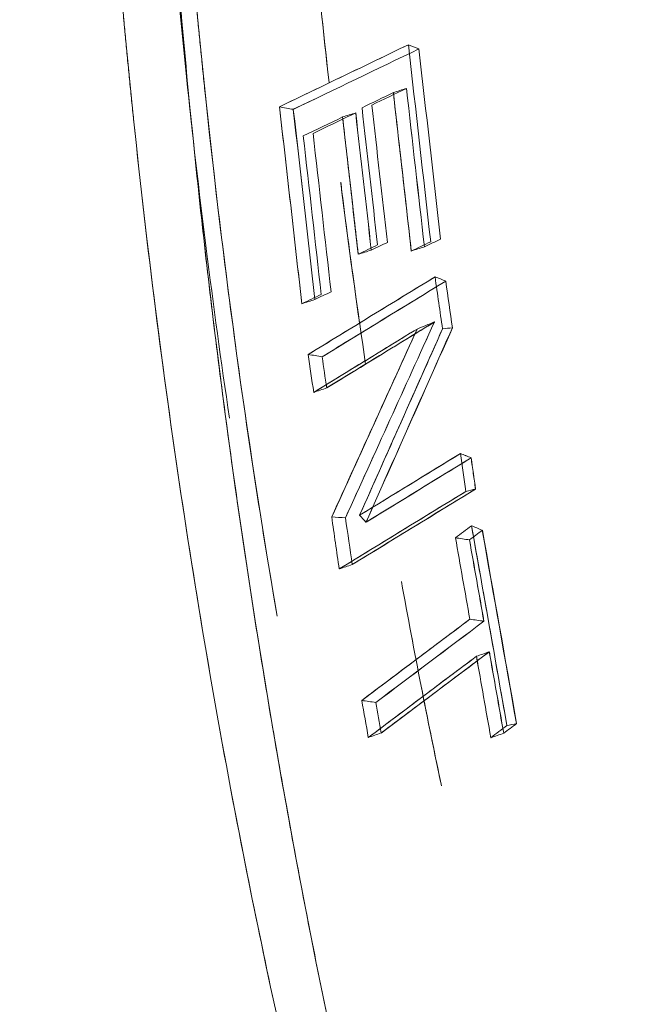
# Model space of a CAD drawing. Header units: millimetres. Extents: x -10 to 594, y 0 to 420.
# Tile 345 of 656: x 203.294 to 203.598, y 280.132 to 280.612. Entities that reach past the tile are written whole.
import ezdxf

# ---------------------------------------------------------------- set-up
doc = ezdxf.new("R2010")
doc.units = ezdxf.units.MM
doc.layers.add('1', color=7, linetype='Continuous', true_color=0xffffff)

msp = doc.modelspace()

# ---------------------------------------------------------------- linework, layer by layer
at = {"layer": '1', "color": 155, "linetype": 'Continuous', "lineweight": 18}
for points, knots in [([(203.4531, 283.65714), (203.36863, 283.65731), (203.20056, 283.62298), (202.87891, 283.42161), (202.5248, 282.9323), (202.23691, 282.05317), (202.13431, 281.01625), (202.23691, 279.97932), (202.5248, 279.10019), (202.87891, 278.61088), (203.20056, 278.40951), (203.36863, 278.37518), (203.4531, 278.37535)], [0, 0, 0, 0, 0.062502, 0.125002, 0.250001, 0.375001, 0.5, 0.624999, 0.749999, 0.874998, 0.937498, 1, 1, 1, 1]), ([(203.45309, 278.37538), (203.36863, 278.3752), (203.20057, 278.40953), (202.87892, 278.61091), (202.52481, 279.10021), (202.23693, 279.97933), (202.13433, 281.01625), (202.23693, 282.05316), (202.52481, 282.93228), (202.87892, 283.42159), (203.20057, 283.62296), (203.36863, 283.65729), (203.45309, 283.65711)], [0, 0, 0, 0, 0.062498, 0.124998, 0.249999, 0.374999, 0.5, 0.625001, 0.750001, 0.875002, 0.937502, 1, 1, 1, 1]), ([(203.56889, 278.40211), (203.48595, 278.40193), (203.32101, 278.43591), (203.00551, 278.63525), (202.65827, 279.11961), (202.37574, 279.98983), (202.27497, 281.01625), (202.37574, 282.04267), (202.65827, 282.91289), (203.00551, 283.39724), (203.32101, 283.59658), (203.48595, 283.63056), (203.56889, 283.63038)], [0, 0, 0, 0, 0.062503, 0.125003, 0.250002, 0.375001, 0.5, 0.624999, 0.749998, 0.874997, 0.937497, 1, 1, 1, 1]), ([(203.48933, 283.62522), (203.43327, 283.61791), (203.29574, 283.58054), (203.00553, 283.39718), (202.65829, 282.91284), (202.37578, 282.04264), (202.27501, 281.01625), (202.37578, 279.98985), (202.65829, 279.11965), (203.00553, 278.63531), (203.27172, 278.46713), (203.38357, 278.42965), (203.41425, 278.42178)], [0, 0, 0, 0, 0.045132, 0.111558, 0.24441, 0.377262, 0.510113, 0.642965, 0.775817, 0.908668, 0.975094, 1, 1, 1, 1]), ([(203.76163, 283.58571), (203.68121, 283.58588), (203.52139, 283.55248), (203.21596, 283.35655), (202.87999, 282.88048), (202.60633, 282.02513), (202.5086, 281.01625), (202.60633, 280.00736), (202.87999, 279.15202), (203.21596, 278.67594), (203.52139, 278.48001), (203.68121, 278.44661), (203.76163, 278.44678)], [0, 0, 0, 0, 0.062503, 0.125003, 0.250002, 0.375001, 0.5, 0.624999, 0.749998, 0.874997, 0.937497, 1, 1, 1, 1]), ([(203.76162, 278.44682), (203.68122, 278.44665), (203.5214, 278.48005), (203.21598, 278.67598), (202.88001, 279.15205), (202.60636, 280.00738), (202.50864, 281.01625), (202.60636, 282.02511), (202.88001, 282.88045), (203.21598, 283.35651), (203.5214, 283.55244), (203.68122, 283.58584), (203.76162, 283.58567)], [0, 0, 0, 0, 0.062497, 0.124997, 0.249998, 0.374999, 0.5, 0.625001, 0.750002, 0.875003, 0.937503, 1, 1, 1, 1]), ([(203.32894, 283.56116), (203.25205, 283.52801), (203.02041, 283.37952), (202.67821, 282.90175), (202.39765, 282.03664), (202.2976, 281.01625), (202.39765, 279.99585), (202.67821, 279.13074), (203.02041, 278.65297), (203.25205, 278.50448), (203.32894, 278.47133)], [0, 0, 0, 0, 0.069043, 0.212695, 0.356348, 0.5, 0.643652, 0.787305, 0.930957, 1, 1, 1, 1]), ([(203.32894, 278.47133), (203.25205, 278.50448), (203.02041, 278.65297), (202.67821, 279.13074), (202.39765, 279.99585), (202.2976, 281.01625), (202.39765, 282.03664), (202.67821, 282.90175), (203.02041, 283.37952), (203.25205, 283.52801), (203.32894, 283.56116)], [0, 0, 0, 0, 0.069043, 0.212695, 0.356348, 0.5, 0.643652, 0.787305, 0.930957, 1, 1, 1, 1]), ([(203.87674, 278.47357), (203.79781, 278.47341), (203.64099, 278.50646), (203.34149, 278.70034), (203.01215, 279.17146), (202.74375, 280.01789), (202.64785, 281.01625), (202.74375, 282.01461), (203.01215, 282.86104), (203.34149, 283.33215), (203.64099, 283.52603), (203.79781, 283.55909), (203.87674, 283.55892)], [0, 0, 0, 0, 0.0625, 0.125, 0.25, 0.375, 0.5, 0.625, 0.75, 0.875, 0.9375, 1, 1, 1, 1]), ([(203.87674, 283.55892), (203.79781, 283.55909), (203.64099, 283.52603), (203.34149, 283.33215), (203.01215, 282.86104), (202.74375, 282.01461), (202.64785, 281.01625), (202.74375, 280.01789), (203.01215, 279.17146), (203.34149, 278.70034), (203.64099, 278.50646), (203.79781, 278.47341), (203.87674, 278.47357)], [0, 0, 0, 0, 0.0625, 0.125, 0.25, 0.375, 0.5, 0.625, 0.75, 0.875, 0.9375, 1, 1, 1, 1]), ([(203.89065, 278.4889), (203.81225, 278.48873), (203.6565, 278.52159), (203.35905, 278.7143), (203.032, 279.18258), (202.76552, 280.0239), (202.67033, 281.01625), (202.76552, 282.00859), (203.032, 282.84992), (203.35905, 283.31819), (203.6565, 283.51091), (203.81225, 283.54376), (203.89065, 283.54359)], [0, 0, 0, 0, 0.0625, 0.125, 0.25, 0.375, 0.5, 0.625, 0.75, 0.875, 0.9375, 1, 1, 1, 1]), ([(203.89065, 283.54359), (203.81225, 283.54376), (203.6565, 283.51091), (203.35905, 283.31819), (203.032, 282.84992), (202.76552, 282.00859), (202.67033, 281.01625), (202.76552, 280.0239), (203.032, 279.18258), (203.35905, 278.7143), (203.6565, 278.52159), (203.81225, 278.48873), (203.89065, 278.4889)], [0, 0, 0, 0, 0.0625, 0.125, 0.25, 0.375, 0.5, 0.625, 0.75, 0.875, 0.9375, 1, 1, 1, 1]), ([(203.9277, 283.34978), (203.85515, 283.34994), (203.71099, 283.3196), (203.43567, 283.14166), (203.13328, 282.7093), (202.88785, 281.93249), (202.80052, 281.01625), (202.88785, 280.1), (203.13328, 279.32319), (203.43567, 278.89083), (203.71099, 278.71289), (203.85515, 278.68255), (203.9277, 278.68271)], [0, 0, 0, 0, 0.0625, 0.125, 0.25, 0.375, 0.5, 0.625, 0.75, 0.875, 0.9375, 1, 1, 1, 1]), ([(203.9277, 278.68271), (203.85515, 278.68255), (203.71099, 278.71289), (203.43567, 278.89083), (203.13328, 279.32319), (202.88785, 280.1), (202.80052, 281.01625), (202.88785, 281.93249), (203.13328, 282.7093), (203.43567, 283.14166), (203.71099, 283.3196), (203.85515, 283.34994), (203.9277, 283.34978)], [0, 0, 0, 0, 0.0625, 0.125, 0.25, 0.375, 0.5, 0.625, 0.75, 0.875, 0.9375, 1, 1, 1, 1]), ([(204.40352, 278.79375), (204.33394, 278.7936), (204.19588, 278.82249), (203.93276, 278.99196), (203.64432, 279.40375), (203.41025, 280.1436), (203.32698, 281.01625), (203.41025, 281.88889), (203.64432, 282.62874), (203.93276, 283.04053), (204.19588, 283.21), (204.33394, 283.23889), (204.40352, 283.23875)], [0, 0, 0, 0, 0.0625, 0.125, 0.25, 0.375, 0.5, 0.625, 0.75, 0.875, 0.9375, 1, 1, 1, 1]), ([(204.40352, 283.23875), (204.40271, 283.23875), (204.40107, 283.23875), (204.39862, 283.23873), (204.39617, 283.23871), (204.39372, 283.23867), (204.39127, 283.23862), (204.38882, 283.23856), (204.38637, 283.23849), (204.38392, 283.23841), (204.38148, 283.23831), (204.37903, 283.2382), (204.37658, 283.23808), (204.37414, 283.23795), (204.37169, 283.23781), (204.36925, 283.23765), (204.36681, 283.23748), (204.36437, 283.2373), (204.36193, 283.23711), (204.35949, 283.23691), (204.35705, 283.23669), (204.35461, 283.23646), (204.35217, 283.23622), (204.34973, 283.23597), (204.34729, 283.23571), (204.34486, 283.23543), (204.34242, 283.23515), (204.33999, 283.23485), (204.33755, 283.23453), (204.33512, 283.23421), (204.33269, 283.23388), (204.33026, 283.23353), (204.32782, 283.23317), (204.32539, 283.2328), (204.32296, 283.23242), (204.32053, 283.23202), (204.31811, 283.23161), (204.31568, 283.2312), (204.31325, 283.23076), (204.31082, 283.23032), (204.3084, 283.22987), (204.30597, 283.2294), (204.30355, 283.22892), (204.30113, 283.22843), (204.2987, 283.22793), (204.29628, 283.22741), (204.29386, 283.22689), (204.29144, 283.22635), (204.28902, 283.2258), (204.2866, 283.22524), (204.28418, 283.22466), (204.28176, 283.22408), (204.27934, 283.22348), (204.27692, 283.22287), (204.27451, 283.22225), (204.27209, 283.22161), (204.26968, 283.22097), (204.26726, 283.22031), (204.26485, 283.21964), (204.26243, 283.21896), (204.26002, 283.21827), (204.25761, 283.21756), (204.2552, 283.21684), (204.25279, 283.21611), (204.25038, 283.21537), (204.24797, 283.21462), (204.24556, 283.21385), (204.24315, 283.21308), (204.24074, 283.21229), (204.23834, 283.21149), (204.23593, 283.21067), (204.23352, 283.20985), (204.23112, 283.20901), (204.22871, 283.20816), (204.22631, 283.2073), (204.22391, 283.20643), (204.2215, 283.20555), (204.2191, 283.20465), (204.2167, 283.20374), (204.2143, 283.20282), (204.2119, 283.20189), (204.2095, 283.20094), (204.2071, 283.19999), (204.2047, 283.19902), (204.2023, 283.19804), (204.1999, 283.19705), (204.18479, 283.19072), (204.15713, 283.17787), (204.1173, 283.15582), (204.07802, 283.13051), (204.03929, 283.10193), (203.99797, 283.06746), (203.95432, 283.02621), (203.90866, 282.97716), (203.86414, 282.9233), (203.82084, 282.86476), (203.77892, 282.80184), (203.73854, 282.73473), (203.69979, 282.66355), (203.6627, 282.5884), (203.62734, 282.50947), (203.59381, 282.42691), (203.56215, 282.34083), (203.52913, 282.2415), (203.49572, 282.1281), (203.46318, 281.99979), (203.43707, 281.87842), (203.41636, 281.76547), (203.40009, 281.66198), (203.38623, 281.55674), (203.37481, 281.44998), (203.36586, 281.34218), (203.35944, 281.23381), (203.35559, 281.12513), (203.35431, 281.01625), (203.35559, 280.90737), (203.35944, 280.79869), (203.36586, 280.69032), (203.37481, 280.58252), (203.38623, 280.47576), (203.40009, 280.37052), (203.41635, 280.26703), (203.435, 280.16536), (203.45597, 280.06574), (203.47923, 279.96839), (203.50473, 279.87344), (203.53242, 279.78108), (203.56215, 279.69166), (203.5938, 279.60559), (203.62734, 279.52303), (203.66269, 279.44409), (203.69978, 279.36894), (203.73854, 279.29777), (203.77891, 279.23066), (203.82084, 279.16773), (203.86414, 279.1092), (203.90865, 279.05534), (203.95432, 279.00629), (204.00109, 278.96208), (204.04887, 278.92281), (204.09755, 278.8886), (204.14711, 278.8595), (204.18209, 278.84287), (204.20193, 278.8346), (204.20637, 278.83279), (204.2108, 278.83103), (204.21523, 278.8293), (204.21967, 278.82762), (204.22411, 278.82598), (204.22855, 278.82438), (204.233, 278.82282), (204.23744, 278.8213), (204.24189, 278.81982), (204.24634, 278.81838), (204.25079, 278.81698), (204.25525, 278.81563), (204.2597, 278.81431), (204.26416, 278.81304), (204.26862, 278.8118), (204.27309, 278.81061), (204.27755, 278.80946), (204.28202, 278.80834), (204.28649, 278.80727), (204.29096, 278.80624), (204.29543, 278.80525), (204.29991, 278.8043), (204.30439, 278.8034), (204.30887, 278.80253), (204.31335, 278.8017), (204.31784, 278.80092), (204.32233, 278.80017), (204.32682, 278.79947), (204.33131, 278.79881), (204.33581, 278.79818), (204.3403, 278.7976), (204.3448, 278.79706), (204.34931, 278.79656), (204.35381, 278.7961), (204.35832, 278.79568), (204.36283, 278.7953), (204.36734, 278.79497), (204.37185, 278.79467), (204.37637, 278.79442), (204.38089, 278.7942), (204.38541, 278.79403), (204.38994, 278.79389), (204.39446, 278.7938), (204.39899, 278.79375), (204.40201, 278.79375), (204.40352, 278.79375)], [0, 0, 0, 0, 0.000746, 0.001492, 0.002237, 0.002983, 0.003728, 0.004473, 0.005218, 0.005962, 0.006707, 0.007451, 0.008195, 0.008939, 0.009683, 0.010427, 0.01117, 0.011913, 0.012657, 0.0134, 0.014143, 0.014885, 0.015628, 0.016371, 0.017113, 0.017855, 0.018598, 0.01934, 0.020082, 0.020824, 0.021566, 0.022307, 0.023049, 0.023791, 0.024532, 0.025274, 0.026015, 0.026757, 0.027498, 0.028239, 0.02898, 0.029722, 0.030463, 0.031204, 0.031945, 0.032686, 0.033427, 0.034168, 0.034909, 0.03565, 0.036391, 0.037132, 0.037874, 0.038615, 0.039356, 0.040097, 0.040838, 0.041579, 0.04232, 0.043062, 0.043803, 0.044545, 0.045286, 0.046027, 0.046769, 0.047511, 0.048252, 0.048994, 0.049736, 0.050478, 0.05122, 0.051962, 0.052705, 0.053447, 0.054189, 0.054932, 0.055675, 0.056418, 0.057161, 0.057904, 0.058647, 0.05939, 0.060134, 0.060878, 0.061621, 0.062365, 0.06311, 0.075698, 0.088229, 0.100725, 0.113207, 0.125697, 0.14129, 0.156857, 0.172441, 0.188081, 0.20372, 0.219302, 0.234867, 0.250452, 0.266047, 0.281627, 0.297231, 0.312895, 0.333766, 0.354549, 0.375329, 0.390906, 0.406468, 0.422052, 0.437697, 0.453344, 0.468917, 0.484456, 0.499999, 0.515541, 0.531079, 0.546652, 0.5623, 0.577944, 0.593528, 0.60909, 0.624668, 0.640257, 0.655835, 0.67144, 0.687107, 0.70277, 0.718373, 0.733954, 0.74955, 0.765134, 0.780698, 0.796281, 0.811921, 0.82756, 0.843143, 0.858711, 0.874306, 0.889914, 0.905519, 0.921164, 0.93689, 0.938265, 0.93964, 0.941013, 0.942387, 0.94376, 0.945132, 0.946504, 0.947876, 0.949247, 0.950618, 0.951989, 0.953359, 0.954729, 0.956099, 0.957469, 0.958839, 0.960208, 0.961578, 0.962947, 0.964317, 0.965686, 0.967055, 0.968425, 0.969794, 0.971164, 0.972534, 0.973903, 0.975274, 0.976644, 0.978014, 0.979385, 0.980756, 0.982128, 0.9835, 0.984872, 0.986244, 0.987618, 0.988991, 0.990365, 0.99174, 0.993115, 0.994491, 0.995867, 0.997244, 0.998622, 1, 1, 1, 1]), ([(203.47991, 278.4802), (203.41768, 278.4859), (203.27586, 278.52158), (202.98571, 278.70414), (202.6472, 279.17448), (202.37226, 280.01952), (202.27438, 281.01625), (202.33963, 281.68073), (202.40177, 281.98769)], [0, 0, 0, 0, 0.079048, 0.181376, 0.386032, 0.590688, 0.795344, 1, 1, 1, 1]), ([(202.40177, 281.98769), (202.33963, 281.68073), (202.27438, 281.01625), (202.37226, 280.01952), (202.6472, 279.17448), (202.98571, 278.70414), (203.27587, 278.52158), (203.41768, 278.4859), (203.47991, 278.4802)], [0, 0, 0, 0, 0.204656, 0.409312, 0.613968, 0.818624, 0.920952, 1, 1, 1, 1]), ([(203.59266, 279.57693), (203.59213, 279.57815), (203.59106, 279.5806), (203.58947, 279.58427), (203.58788, 279.58796), (203.5863, 279.59165), (203.58472, 279.59535), (203.58314, 279.59905), (203.58157, 279.60277), (203.58, 279.60649), (203.57844, 279.61022), (203.57688, 279.61396), (203.57533, 279.6177), (203.57378, 279.62145), (203.57223, 279.62521), (203.57069, 279.62898), (203.56915, 279.63275), (203.56762, 279.63654), (203.56609, 279.64033), (203.56456, 279.64412), (203.56304, 279.64793), (203.56153, 279.65174), (203.56001, 279.65556), (203.55851, 279.65939), (203.557, 279.66323), (203.5555, 279.66707), (203.55401, 279.67092), (203.55252, 279.67478), (203.55103, 279.67865), (203.54955, 279.68252), (203.54807, 279.6864), (203.54659, 279.69029), (203.54512, 279.69419), (203.54366, 279.69809), (203.5422, 279.702), (203.54074, 279.70592), (203.53929, 279.70985), (203.53784, 279.71379), (203.53639, 279.71773), (203.53495, 279.72168), (203.53352, 279.72564), (203.53208, 279.7296), (203.53066, 279.73357), (203.52923, 279.73755), (203.52781, 279.74154), (203.5264, 279.74554), (203.52499, 279.74954), (203.52358, 279.75355), (203.52218, 279.75757), (203.52078, 279.7616), (203.51939, 279.76563), (203.518, 279.76967), (203.51661, 279.77372), (203.51523, 279.77778), (203.51385, 279.78184), (203.51248, 279.78591), (203.51111, 279.78999), (203.50975, 279.79408), (203.50839, 279.79817), (203.50703, 279.80228), (203.50568, 279.80639), (203.50433, 279.8105), (203.50299, 279.81463), (203.50165, 279.81876), (203.50032, 279.8229), (203.49899, 279.82705), (203.49766, 279.8312), (203.49634, 279.83537), (203.49502, 279.83954), (203.49371, 279.84372), (203.4924, 279.8479), (203.49109, 279.8521), (203.48979, 279.8563), (203.48849, 279.86051), (203.4872, 279.86472), (203.48591, 279.86895), (203.47866, 279.89285), (203.46583, 279.93689), (203.44829, 280.00211), (203.43186, 280.06854), (203.41654, 280.13616), (203.40117, 280.21063), (203.38612, 280.29215), (203.37183, 280.38089), (203.35942, 280.47093), (203.35204, 280.53479), (203.34824, 280.57153), (203.34731, 280.58075), (203.34639, 280.58998), (203.3455, 280.59921), (203.34462, 280.60845), (203.34377, 280.61769), (203.34293, 280.62693), (203.34212, 280.63617), (203.34132, 280.64542), (203.34055, 280.65467), (203.33979, 280.66392), (203.33905, 280.67318), (203.33834, 280.68244), (203.33764, 280.6917), (203.33697, 280.70097), (203.33631, 280.71024), (203.33567, 280.71951), (203.33506, 280.72879), (203.33446, 280.73807), (203.33388, 280.74735), (203.33333, 280.75664), (203.33279, 280.76593), (203.33227, 280.77522), (203.33178, 280.78452), (203.3313, 280.79382), (203.33084, 280.80312), (203.3304, 280.81243), (203.32999, 280.82174), (203.32959, 280.83105), (203.32921, 280.84036), (203.32885, 280.84968), (203.32851, 280.859), (203.3282, 280.86833), (203.3279, 280.87766), (203.32762, 280.88699), (203.32736, 280.89632), (203.32712, 280.90566), (203.3269, 280.915), (203.3267, 280.92435), (203.32659, 280.93058), (203.32653, 280.9337)], [0, 0, 0, 0, 0.003334, 0.006668, 0.010001, 0.013334, 0.016667, 0.019999, 0.023331, 0.026663, 0.029995, 0.033326, 0.036657, 0.039988, 0.043319, 0.04665, 0.04998, 0.05331, 0.056641, 0.059971, 0.063301, 0.066631, 0.069961, 0.073291, 0.076622, 0.079952, 0.083282, 0.086612, 0.089942, 0.093273, 0.096603, 0.099934, 0.103265, 0.106596, 0.109927, 0.113259, 0.116591, 0.119922, 0.123255, 0.126587, 0.12992, 0.133253, 0.136587, 0.139921, 0.143255, 0.146589, 0.149925, 0.15326, 0.156596, 0.159932, 0.163269, 0.166607, 0.169945, 0.173283, 0.176622, 0.179962, 0.183302, 0.186643, 0.189985, 0.193327, 0.19667, 0.200014, 0.203358, 0.206703, 0.210049, 0.213395, 0.216742, 0.220091, 0.22344, 0.226789, 0.23014, 0.233492, 0.236844, 0.240197, 0.243552, 0.246907, 0.250263, 0.300419, 0.350452, 0.400423, 0.450393, 0.500423, 0.562917, 0.625316, 0.687743, 0.75032, 0.756607, 0.76289, 0.769169, 0.775445, 0.781717, 0.787986, 0.794251, 0.800513, 0.806772, 0.813029, 0.819282, 0.825533, 0.831781, 0.838027, 0.844271, 0.850513, 0.856752, 0.86299, 0.869226, 0.87546, 0.881693, 0.887924, 0.894154, 0.900383, 0.906611, 0.912838, 0.919065, 0.925291, 0.931516, 0.937741, 0.943966, 0.95019, 0.956415, 0.96264, 0.968865, 0.975091, 0.981317, 0.987544, 0.993771, 1, 1, 1, 1]), ([(203.36196, 280.9337), (203.36199, 280.9321), (203.36205, 280.9289), (203.36215, 280.9241), (203.36225, 280.9193), (203.36236, 280.9145), (203.36248, 280.90971), (203.36259, 280.90491), (203.36272, 280.90012), (203.36285, 280.89533), (203.36299, 280.89053), (203.36313, 280.88574), (203.36327, 280.88095), (203.36343, 280.87616), (203.36358, 280.87138), (203.36375, 280.86659), (203.36391, 280.8618), (203.36409, 280.85702), (203.36427, 280.85223), (203.36445, 280.84745), (203.36464, 280.84267), (203.36484, 280.83788), (203.36504, 280.8331), (203.36524, 280.82832), (203.36546, 280.82354), (203.36567, 280.81876), (203.3659, 280.81399), (203.36612, 280.80921), (203.36636, 280.80444), (203.3666, 280.79966), (203.36684, 280.79489), (203.36709, 280.79012), (203.36734, 280.78534), (203.3676, 280.78057), (203.36787, 280.7758), (203.36814, 280.77103), (203.36842, 280.76627), (203.3687, 280.7615), (203.36899, 280.75673), (203.36928, 280.75197), (203.36958, 280.7472), (203.36988, 280.74244), (203.37019, 280.73768), (203.37051, 280.73292), (203.37083, 280.72815), (203.37115, 280.72339), (203.37148, 280.71864), (203.37182, 280.71388), (203.37216, 280.70912), (203.37251, 280.70437), (203.37286, 280.69961), (203.37322, 280.69486), (203.37358, 280.6901), (203.37395, 280.68535), (203.37432, 280.6806), (203.3747, 280.67585), (203.37509, 280.6711), (203.37548, 280.66635), (203.37587, 280.6616), (203.37628, 280.65686), (203.37668, 280.65211), (203.37709, 280.64736), (203.37751, 280.64262), (203.37793, 280.63788), (203.37836, 280.63314), (203.3788, 280.62839), (203.37923, 280.62365), (203.37968, 280.61891), (203.38013, 280.61418), (203.38058, 280.60944), (203.38104, 280.6047), (203.38151, 280.59997), (203.38198, 280.59523), (203.38246, 280.5905), (203.38294, 280.58576), (203.38343, 280.58103), (203.38621, 280.55433), (203.39171, 280.5059), (203.40084, 280.4363), (203.41002, 280.37488), (203.4163, 280.33679), (203.41893, 280.32146)], [0, 0, 0, 0, 0.007665, 0.01533, 0.022994, 0.030657, 0.038319, 0.045982, 0.053643, 0.061305, 0.068966, 0.076626, 0.084286, 0.091946, 0.099606, 0.107266, 0.114925, 0.122585, 0.130244, 0.137904, 0.145563, 0.153223, 0.160883, 0.168543, 0.176203, 0.183864, 0.191525, 0.199186, 0.206848, 0.21451, 0.222172, 0.229836, 0.237499, 0.245164, 0.252829, 0.260495, 0.268162, 0.275829, 0.283497, 0.291167, 0.298837, 0.306508, 0.31418, 0.321854, 0.329528, 0.337204, 0.344881, 0.352559, 0.360238, 0.367919, 0.375601, 0.383285, 0.39097, 0.398657, 0.406345, 0.414035, 0.421727, 0.42942, 0.437115, 0.444811, 0.45251, 0.460211, 0.467913, 0.475617, 0.483324, 0.491032, 0.498743, 0.506455, 0.51417, 0.521887, 0.529606, 0.537328, 0.545052, 0.552779, 0.560507, 0.568239, 0.575972, 0.691468, 0.806719, 0.921869, 1, 1, 1, 1]), ([(203.44338, 280.58913), (203.44136, 280.60756), (203.43533, 280.66683), (203.42982, 280.73686), (203.42678, 280.78849), (203.42622, 280.79875)], [0, 0, 0, 0, 0.266757, 0.854451, 1, 1, 1, 1]), ([(203.39574, 280.41798), (203.38764, 280.47276), (203.37635, 280.56251), (203.36802, 280.65362), (203.36527, 280.68852)], [0, 0, 0, 0, 0.618604, 1, 1, 1, 1]), ([(203.48287, 280.59988), (203.47241, 280.59484), (203.45149, 280.58478), (203.43057, 280.57471), (203.42011, 280.56967)], [0, 0, 0, 0, 0.500024, 1, 1, 1, 1]), ([(203.47556, 280.57658), (203.47699, 280.56399), (203.47991, 280.53825), (203.48282, 280.51251), (203.4843, 280.49936)], [0, 0, 0, 0, 0.489268, 1, 1, 1, 1]), ([(203.42011, 280.56967), (203.42193, 280.55368), (203.42557, 280.52169), (203.42919, 280.4897), (203.431, 280.4737)], [0, 0, 0, 0, 0.499994, 1, 1, 1, 1]), ([(203.45086, 280.56469), (203.45209, 280.55381), (203.45462, 280.5315), (203.45715, 280.5092), (203.45844, 280.49777)], [0, 0, 0, 0, 0.48762, 1, 1, 1, 1]), ([(203.46207, 280.44408), (203.45818, 280.47017), (203.45409, 280.49979), (203.45034, 280.52962), (203.44992, 280.533)], [0, 0, 0, 0, 0.886521, 1, 1, 1, 1]), ([(203.49586, 280.48679), (203.48557, 280.48048), (203.46498, 280.46787), (203.4444, 280.45526), (203.4341, 280.44895)], [0, 0, 0, 0, 0.500029, 1, 1, 1, 1]), ([(203.4409, 280.44784), (203.45091, 280.45397), (203.47096, 280.46625), (203.49101, 280.47854), (203.50105, 280.48469)], [0, 0, 0, 0, 0.499331, 1, 1, 1, 1]), ([(203.49555, 280.46479), (203.48666, 280.45934), (203.46917, 280.44863), (203.45168, 280.43792), (203.44309, 280.43265)], [0, 0, 0, 0, 0.508353, 1, 1, 1, 1]), ([(203.43677, 280.4305), (203.44565, 280.43594), (203.46243, 280.44623), (203.47922, 280.45651), (203.48712, 280.46135)], [0, 0, 0, 0, 0.528983, 1, 1, 1, 1]), ([(203.48712, 280.46135), (203.48054, 280.44685), (203.46668, 280.41631), (203.45282, 280.38578), (203.44554, 280.36976)], [0, 0, 0, 0, 0.47511, 1, 1, 1, 1]), ([(203.45915, 280.3706), (203.46555, 280.38499), (203.47901, 280.41528), (203.49246, 280.44556), (203.49952, 280.46146)], [0, 0, 0, 0, 0.47515, 1, 1, 1, 1]), ([(203.50828, 280.4007), (203.49961, 280.39539), (203.48324, 280.38536), (203.46686, 280.37532), (203.45915, 280.3706)], [0, 0, 0, 0, 0.529137, 1, 1, 1, 1]), ([(203.51092, 280.38225), (203.51048, 280.38532), (203.5096, 280.39147), (203.50872, 280.39762), (203.50827, 280.4007)], [0, 0, 0, 0, 0.500055, 1, 1, 1, 1]), ([(203.46228, 280.36723), (203.47093, 280.37254), (203.48799, 280.38299), (203.50505, 280.39344), (203.51346, 280.39859)], [0, 0, 0, 0, 0.507216, 1, 1, 1, 1]), ([(203.51341, 280.39856), (203.51377, 280.39603), (203.5145, 280.39097), (203.51523, 280.3859), (203.51559, 280.38336)], [0, 0, 0, 0, 0.498537, 1, 1, 1, 1]), ([(203.44919, 280.34441), (203.45948, 280.35072), (203.48006, 280.36333), (203.50063, 280.37595), (203.51093, 280.38225)], [0, 0, 0, 0, 0.499974, 1, 1, 1, 1]), ([(203.51563, 280.38341), (203.5056, 280.37726), (203.48556, 280.36498), (203.46552, 280.3527), (203.45551, 280.34657)], [0, 0, 0, 0, 0.500722, 1, 1, 1, 1]), ([(203.53087, 280.2681), (203.52801, 280.28434), (203.52228, 280.31681), (203.51653, 280.34928), (203.51365, 280.36551)], [0, 0, 0, 0, 0.500019, 1, 1, 1, 1]), ([(203.49856, 280.2409), (203.49531, 280.25625), (203.48874, 280.28851), (203.48259, 280.32115), (203.4795, 280.33825)], [0, 0, 0, 0, 0.478862, 1, 1, 1, 1]), ([(203.47951, 280.33824), (203.48259, 280.32114), (203.48887, 280.2878), (203.4956, 280.25485), (203.499, 280.2388)], [0, 0, 0, 0, 0.509991, 1, 1, 1, 1]), ([(203.51283, 280.31994), (203.50419, 280.31344), (203.48664, 280.30024), (203.46909, 280.28705), (203.46018, 280.28035)], [0, 0, 0, 0, 0.492534, 1, 1, 1, 1]), ([(203.52228, 280.30409), (203.51336, 280.29738), (203.49581, 280.28419), (203.47827, 280.271), (203.46964, 280.26451)], [0, 0, 0, 0, 0.508427, 1, 1, 1, 1]), ([(203.46338, 280.26228), (203.47228, 280.26898), (203.48983, 280.28218), (203.50738, 280.29538), (203.51602, 280.30188)], [0, 0, 0, 0, 0.507465, 1, 1, 1, 1])]:
    msp.add_open_spline(points, degree=3, knots=knots, dxfattribs=at)
for points in [[(203.32653, 280.9337), (203.33104, 280.6839), (203.38322, 280.18808), (203.51267, 279.76028), (203.59266, 279.57693)], [(203.41894, 280.32148), (203.38531, 280.51786), (203.36586, 280.72508), (203.36196, 280.9337)], [(203.42623, 280.79877), (203.43025, 280.72563), (203.43627, 280.65298), (203.44425, 280.58129)], [(203.42011, 280.56967), (203.44103, 280.57974), (203.46195, 280.58981), (203.48287, 280.59988)], [(203.42684, 280.56842), (203.44723, 280.57823), (203.46761, 280.58803), (203.48799, 280.59784)], [(203.48799, 280.59783), (203.46761, 280.58802), (203.44723, 280.57822), (203.42685, 280.56841)], [(203.48799, 280.59784), (203.48628, 280.59852), (203.48458, 280.5992), (203.48287, 280.59988)], [(203.48287, 280.59988), (203.48651, 280.56789), (203.49014, 280.5359), (203.49374, 280.50391)], [(203.49854, 280.50517), (203.49504, 280.53605), (203.49152, 280.56694), (203.48799, 280.59783)], [(203.46507, 280.57049), (203.47069, 280.5732), (203.47632, 280.57592), (203.48194, 280.57863)], [(203.48193, 280.57862), (203.47981, 280.57794), (203.47769, 280.57726), (203.47556, 280.57658)], [(203.49068, 280.50139), (203.48777, 280.52713), (203.48485, 280.55287), (203.48193, 280.57862)], [(203.48194, 280.57863), (203.48487, 280.55289), (203.48779, 280.52715), (203.4907, 280.50141)], [(203.47556, 280.57658), (203.47048, 280.57413), (203.46539, 280.57168), (203.4603, 280.56923)], [(203.4843, 280.49936), (203.4814, 280.5251), (203.47849, 280.55084), (203.47556, 280.57658)], [(203.42011, 280.56967), (203.42235, 280.56926), (203.4246, 280.56884), (203.42684, 280.56842)], [(203.42683, 280.5684), (203.42459, 280.56883), (203.42235, 280.56925), (203.42011, 280.56967)], [(203.431, 280.4737), (203.42738, 280.50569), (203.42375, 280.53768), (203.42011, 280.56967)], [(203.43736, 280.47574), (203.43387, 280.50662), (203.43036, 280.53751), (203.42683, 280.5684)], [(203.42685, 280.56841), (203.43037, 280.53753), (203.43388, 280.50664), (203.43738, 280.47575)], [(203.4603, 280.56923), (203.46283, 280.54692), (203.46536, 280.52462), (203.46788, 280.50231)], [(203.47267, 280.50357), (203.47014, 280.52588), (203.46761, 280.54819), (203.46507, 280.57049)], [(203.45086, 280.56469), (203.44447, 280.56161), (203.43808, 280.55854), (203.43169, 280.55546)], [(203.43645, 280.55672), (203.44338, 280.56006), (203.45031, 280.5634), (203.45723, 280.56674)], [(203.45722, 280.56672), (203.4551, 280.56605), (203.45298, 280.56537), (203.45086, 280.56469)], [(203.45844, 280.49777), (203.45592, 280.52007), (203.45339, 280.54238), (203.45086, 280.56469)], [(203.46481, 280.4998), (203.46228, 280.52211), (203.45975, 280.54442), (203.45722, 280.56672)], [(203.45723, 280.56674), (203.45977, 280.54443), (203.4623, 280.52212), (203.46483, 280.49982)], [(203.43169, 280.55546), (203.43461, 280.52972), (203.43753, 280.50399), (203.44044, 280.47825)], [(203.44523, 280.47951), (203.44231, 280.50525), (203.43939, 280.53099), (203.43645, 280.55672)], [(203.45, 280.53246), (203.45285, 280.50958), (203.4559, 280.4868), (203.45915, 280.46416)], [(203.4907, 280.50141), (203.49331, 280.50266), (203.49593, 280.50392), (203.49854, 280.50517)], [(203.46788, 280.50231), (203.46473, 280.5008), (203.46159, 280.49928), (203.45844, 280.49777)], [(203.46483, 280.49982), (203.46744, 280.50107), (203.47006, 280.50232), (203.47267, 280.50357)], [(203.49374, 280.50391), (203.4906, 280.50239), (203.48745, 280.50088), (203.4843, 280.49936)], [(203.4843, 280.49936), (203.48643, 280.50004), (203.48855, 280.50072), (203.49068, 280.50139)], [(203.45844, 280.49777), (203.46056, 280.49844), (203.46268, 280.49912), (203.46481, 280.4998)], [(203.4341, 280.44895), (203.45469, 280.46156), (203.47528, 280.47418), (203.49586, 280.48679)], [(203.50105, 280.48469), (203.49932, 280.48539), (203.49759, 280.48609), (203.49586, 280.48679)], [(203.49586, 280.48679), (203.49708, 280.47834), (203.4983, 280.4699), (203.49952, 280.46146)], [(203.50106, 280.48467), (203.48101, 280.47238), (203.46096, 280.4601), (203.4409, 280.44782)], [(203.50435, 280.46188), (203.50326, 280.46947), (203.50216, 280.47707), (203.50106, 280.48467)], [(203.44044, 280.47825), (203.43729, 280.47673), (203.43414, 280.47522), (203.431, 280.4737)], [(203.43738, 280.47575), (203.44, 280.477), (203.44261, 280.47826), (203.44523, 280.47951)], [(203.431, 280.4737), (203.43312, 280.47438), (203.43524, 280.47506), (203.43736, 280.47574)], [(203.4431, 280.43262), (203.46059, 280.44334), (203.47808, 280.45405), (203.49556, 280.46477)], [(203.45224, 280.36937), (203.46668, 280.40118), (203.48112, 280.43299), (203.49555, 280.4648)], [(203.49556, 280.46477), (203.48113, 280.43295), (203.46669, 280.40114), (203.45225, 280.36932)], [(203.50431, 280.46193), (203.49029, 280.43037), (203.47627, 280.39881), (203.46224, 280.36725)], [(203.46229, 280.36722), (203.47631, 280.39877), (203.49034, 280.43032), (203.50435, 280.46188)], [(203.49555, 280.4648), (203.49274, 280.46365), (203.48993, 280.4625), (203.48712, 280.46135)], [(203.48712, 280.46135), (203.48993, 280.4625), (203.49274, 280.46364), (203.49555, 280.46479)], [(203.49952, 280.46146), (203.50112, 280.46162), (203.50271, 280.46177), (203.50431, 280.46193)], [(203.48712, 280.46135), (203.47034, 280.45107), (203.45356, 280.44079), (203.43677, 280.4305)], [(203.44554, 280.36975), (203.45941, 280.40029), (203.47327, 280.43082), (203.48712, 280.46135)], [(203.49952, 280.46146), (203.48607, 280.43117), (203.47261, 280.40088), (203.45915, 280.3706)], [(203.4341, 280.44895), (203.43637, 280.44858), (203.43863, 280.44821), (203.4409, 280.44784)], [(203.43677, 280.4305), (203.43588, 280.43665), (203.43499, 280.4428), (203.4341, 280.44895)], [(203.4409, 280.44782), (203.44164, 280.44275), (203.44237, 280.43769), (203.4431, 280.43262)], [(203.44309, 280.43265), (203.44098, 280.43193), (203.43888, 280.43122), (203.43677, 280.4305)], [(203.45915, 280.3706), (203.47553, 280.38063), (203.4919, 280.39067), (203.50828, 280.4007)], [(203.50827, 280.4007), (203.50999, 280.39998), (203.5117, 280.39927), (203.51341, 280.39856)], [(203.51346, 280.39859), (203.51173, 280.3993), (203.51, 280.4), (203.50828, 280.4007)], [(203.50828, 280.4007), (203.50916, 280.39455), (203.51004, 280.3884), (203.51093, 280.38225)], [(203.51347, 280.39858), (203.49641, 280.38812), (203.47935, 280.37767), (203.46229, 280.36722)], [(203.51565, 280.38339), (203.51492, 280.38845), (203.5142, 280.39351), (203.51347, 280.39858)], [(203.51093, 280.38225), (203.49035, 280.36964), (203.46977, 280.35703), (203.44919, 280.34441)], [(203.45554, 280.34654), (203.47557, 280.35882), (203.49561, 280.3711), (203.51565, 280.38339)], [(203.51559, 280.38336), (203.51403, 280.38299), (203.51248, 280.38262), (203.51092, 280.38225)], [(203.51093, 280.38225), (203.51249, 280.38264), (203.51406, 280.38302), (203.51563, 280.38341)], [(203.44554, 280.36976), (203.44777, 280.36963), (203.45001, 280.3695), (203.45224, 280.36937)], [(203.44919, 280.34441), (203.44797, 280.35286), (203.44676, 280.36131), (203.44554, 280.36975)], [(203.45225, 280.36932), (203.45335, 280.36173), (203.45444, 280.35413), (203.45554, 280.34654)], [(203.45915, 280.3706), (203.4602, 280.36948), (203.46124, 280.36835), (203.46228, 280.36723)], [(203.46224, 280.36725), (203.46121, 280.36837), (203.46018, 280.36948), (203.45915, 280.3706)], [(203.5058, 280.35961), (203.50842, 280.36158), (203.51104, 280.36355), (203.51365, 280.36552)], [(203.51893, 280.36333), (203.51684, 280.36176), (203.51475, 280.36018), (203.51266, 280.35861)], [(203.51365, 280.36552), (203.51941, 280.33304), (203.52515, 280.30057), (203.53087, 280.2681)], [(203.51365, 280.36551), (203.51538, 280.36477), (203.51711, 280.36403), (203.51885, 280.36329)], [(203.51885, 280.36329), (203.52442, 280.33188), (203.52997, 280.30046), (203.5355, 280.26905)], [(203.53561, 280.2691), (203.53007, 280.30051), (203.52451, 280.33192), (203.51893, 280.36333)], [(203.51264, 280.35858), (203.51036, 280.35892), (203.50808, 280.35927), (203.5058, 280.35961)], [(203.5058, 280.35961), (203.50815, 280.34639), (203.51049, 280.33316), (203.51283, 280.31994)], [(203.51283, 280.31994), (203.51049, 280.33317), (203.50815, 280.34639), (203.5058, 280.35961)], [(203.51965, 280.31891), (203.51731, 280.33213), (203.51498, 280.34536), (203.51264, 280.35858)], [(203.51266, 280.35861), (203.515, 280.34539), (203.51734, 280.33216), (203.51968, 280.31894)], [(203.45551, 280.34657), (203.45341, 280.34585), (203.4513, 280.34513), (203.44919, 280.34441)], [(203.46018, 280.28035), (203.47773, 280.29355), (203.49528, 280.30674), (203.51283, 280.31994)], [(203.46703, 280.27938), (203.48457, 280.29258), (203.50212, 280.30577), (203.51966, 280.31897)], [(203.51968, 280.31894), (203.50213, 280.30574), (203.48458, 280.29255), (203.46704, 280.27935)], [(203.51283, 280.31994), (203.5151, 280.3196), (203.51738, 280.31926), (203.51965, 280.31891)], [(203.51966, 280.31897), (203.51739, 280.31929), (203.51511, 280.31962), (203.51283, 280.31994)], [(203.46967, 280.26447), (203.48722, 280.27767), (203.50476, 280.29087), (203.52231, 280.30406)], [(203.51602, 280.30188), (203.51811, 280.30261), (203.5202, 280.30335), (203.52228, 280.30409)], [(203.52228, 280.30403), (203.52019, 280.30331), (203.51811, 280.30259), (203.51602, 280.30187)], [(203.5293, 280.26434), (203.52697, 280.27757), (203.52462, 280.2908), (203.52228, 280.30403)], [(203.52231, 280.30406), (203.52465, 280.29084), (203.527, 280.27761), (203.52934, 280.26439)], [(203.51603, 280.30187), (203.49848, 280.28868), (203.48093, 280.27548), (203.46338, 280.26228)], [(203.51602, 280.30187), (203.51836, 280.28865), (203.5207, 280.27542), (203.52303, 280.2622)], [(203.52303, 280.2622), (203.5207, 280.27543), (203.51836, 280.28865), (203.51603, 280.30187)], [(203.46018, 280.28035), (203.46246, 280.28003), (203.46475, 280.27971), (203.46703, 280.27938)], [(203.46338, 280.26228), (203.46231, 280.2683), (203.46125, 280.27433), (203.46018, 280.28035)], [(203.46704, 280.27935), (203.46792, 280.27439), (203.46879, 280.26943), (203.46967, 280.26447)], [(203.53087, 280.2681), (203.52826, 280.26613), (203.52564, 280.26417), (203.52303, 280.2622)], [(203.52934, 280.26439), (203.53143, 280.26596), (203.53352, 280.26753), (203.53561, 280.2691)], [(203.5355, 280.26905), (203.53396, 280.26874), (203.53241, 280.26842), (203.53087, 280.2681)], [(203.46964, 280.26451), (203.46756, 280.26377), (203.46547, 280.26303), (203.46338, 280.26228)], [(203.52303, 280.2622), (203.52512, 280.26291), (203.52721, 280.26363), (203.5293, 280.26434)]]:
    msp.add_open_spline(points, degree=3, dxfattribs=at)

doc.saveas('drawing.dxf')
